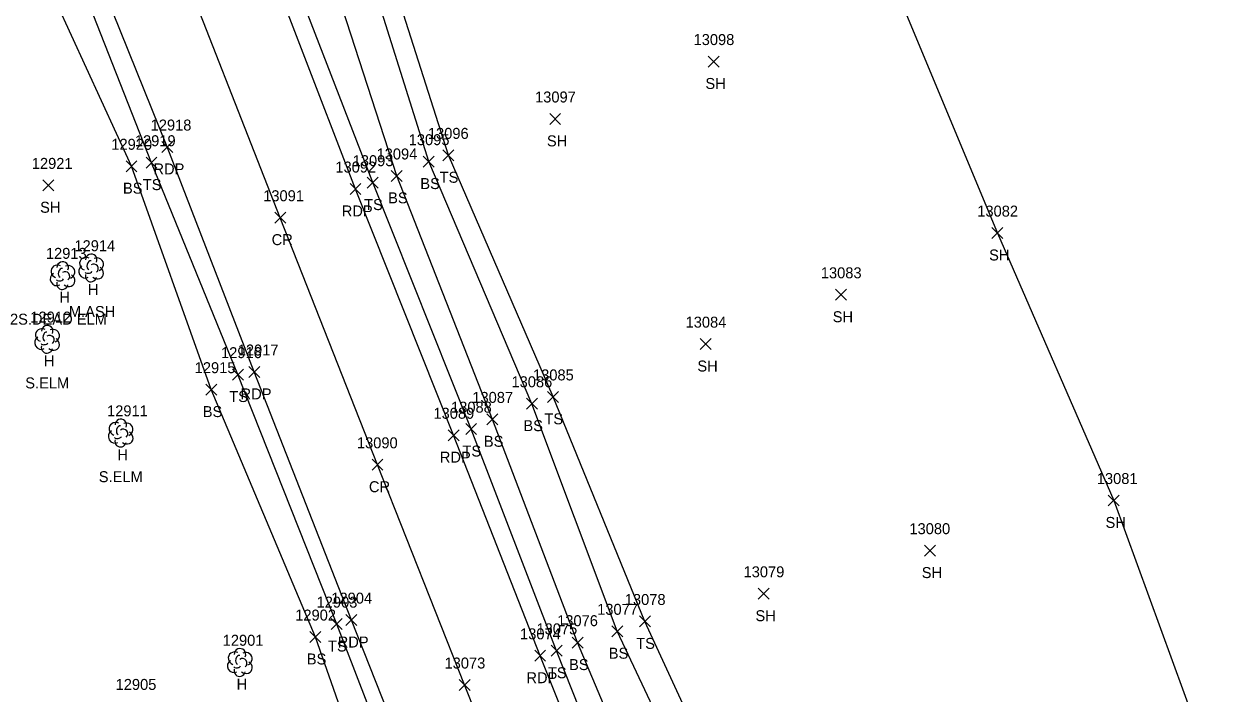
# Model space of a CAD drawing. Extents: x 1439173 to 1457902, y 641926 to 659889.
# Drawn here: x 1447459.9 to 1447680.9, y 650231.9 to 650353.9 of the extents above; entities that cross this region are included whole.
import ezdxf

# ---------------------------------------------------------------- set-up
doc = ezdxf.new("R2010")
doc.units = 0
for name, color, linetype in [('L_A', 7, 'Continuous'), ('L_C', 7, 'Continuous'), ('L_I', 7, 'Continuous'), ('L_TIC', 7, 'Continuous'), ('LELB', 7, 'Continuous'), ('LSOGP', 7, 'Continuous'), ('LTD', 7, 'Continuous'), ('P_A', 7, 'Continuous'), ('P_I', 7, 'Continuous'), ('P_TIC', 7, 'Continuous'), ('PET', 7, 'Continuous'), ('PRC', 7, 'Continuous')]:
    doc.layers.add(name, color=color, linetype=linetype)

msp = doc.modelspace()

# ---------------------------------------------------------------- linework, layer by layer
at = {"layer": 'L_TIC'}
for points in [[(1447584.66, 650346.14), (1447586.66, 650348.14)], [(1447586.66, 650346.14), (1447584.66, 650348.14)], [(1447555.74, 650335.67), (1447557.74, 650337.67)], [(1447557.74, 650335.67), (1447555.74, 650337.67)], [(1447482.09, 650327.7), (1447484.09, 650329.7)], [(1447484.09, 650327.7), (1447482.09, 650329.7)], [(1447532.68, 650327.89), (1447534.68, 650329.89)], [(1447534.68, 650327.89), (1447532.68, 650329.89)], [(1447536.25, 650329.04), (1447538.25, 650331.04)], [(1447538.25, 650329.04), (1447536.25, 650331.04)], [(1447478.44, 650327.05), (1447480.44, 650329.05)], [(1447480.44, 650327.05), (1447478.44, 650329.05)], [(1447526.82, 650325.29), (1447528.82, 650327.29)], [(1447528.82, 650325.29), (1447526.82, 650327.29)], [(1447463.27, 650323.57), (1447465.27, 650325.57)], [(1447465.27, 650323.57), (1447463.27, 650325.57)], [(1447522.46, 650324.06), (1447524.46, 650326.06)], [(1447524.46, 650324.06), (1447522.46, 650326.06)], [(1447636.42, 650314.87), (1447638.42, 650316.87)], [(1447638.42, 650314.87), (1447636.42, 650316.87)], [(1447607.88, 650303.62), (1447609.88, 650305.62)], [(1447609.88, 650303.62), (1447607.88, 650305.62)], [(1447583.2, 650294.63), (1447585.2, 650296.63)], [(1447585.2, 650294.63), (1447583.2, 650296.63)], [(1447497.86, 650289.07), (1447499.86, 650291.07)], [(1447499.86, 650289.07), (1447497.86, 650291.07)], [(1447493, 650286.33), (1447495, 650288.33)], [(1447495, 650286.33), (1447493, 650288.33)], [(1447551.5, 650283.76), (1447553.5, 650285.76)], [(1447553.5, 650283.76), (1447551.5, 650285.76)], [(1447555.36, 650285.01), (1447557.36, 650287.01)], [(1447557.36, 650285.01), (1447555.36, 650287.01)], [(1447544.29, 650280.91), (1447546.29, 650282.91)], [(1447546.29, 650280.91), (1447544.29, 650282.91)], [(1447540.41, 650279.13), (1447542.41, 650281.13)], [(1447542.41, 650279.13), (1447540.41, 650281.13)], [(1447657.66, 650266.12), (1447659.66, 650268.12)], [(1447659.66, 650266.12), (1447657.66, 650268.12)], [(1447624.13, 650256.98), (1447626.13, 650258.98)], [(1447626.13, 650256.98), (1447624.13, 650258.98)], [(1447593.79, 650249.12), (1447595.79, 650251.12)], [(1447595.79, 650249.12), (1447593.79, 650251.12)], [(1447515.88, 650243.59), (1447517.88, 650245.59)], [(1447517.88, 650243.59), (1447515.88, 650245.59)], [(1447572.11, 650244.07), (1447574.11, 650246.07)], [(1447574.11, 650244.07), (1447572.11, 650246.07)], [(1447511.98, 650241.23), (1447513.98, 650243.23)], [(1447513.98, 650241.23), (1447511.98, 650243.23)], [(1447567.07, 650242.28), (1447569.07, 650244.28)], [(1447569.07, 650242.28), (1447567.07, 650244.28)], [(1447559.83, 650240.21), (1447561.83, 650242.21)], [(1447561.83, 650240.21), (1447559.83, 650242.21)], [(1447556, 650238.72), (1447558, 650240.72)], [(1447558, 650238.72), (1447556, 650240.72)]]:
    msp.add_lwpolyline(points, dxfattribs=at)
at = {"layer": 'LELB'}
for points in [[(1447571.48, 650089.35), (1447543.23, 650157.06), (1447525.88, 650205.43), (1447512.98, 650242.23), (1447494, 650287.33), (1447479.44, 650328.05), (1447463.02, 650363.87), (1447448.53, 650409.18), (1447433.9, 650446.13), (1447414.28, 650494.66), (1447400.06, 650532.32), (1447379.5, 650582.12), (1447364.35, 650622.06), (1447346.64, 650667.82), (1447331.93, 650703.62), (1447316.98, 650738.43), (1447312.39, 650753.19), (1447291.07, 650804.17), (1447278.89, 650834.3), (1447266.96, 650868.41), (1447255.25, 650904.29)], [(1447647.66, 650051.11), (1447635.8, 650076.23), (1447623.63, 650109.75), (1447606.8, 650154.06), (1447589.72, 650197.45), (1447568.07, 650243.28), (1447552.5, 650284.76), (1447533.68, 650328.89), (1447516.95, 650382.09), (1447502.38, 650426.41), (1447489.88, 650466.38), (1447470.65, 650514.37), (1447457.04, 650551.19), (1447438.81, 650599.31), (1447426.73, 650643.05), (1447409.28, 650692.38), (1447398, 650730.45), (1447389.2, 650748.42), (1447378.46, 650777.36), (1447369.33, 650793.38), (1447353.32, 650811.59), (1447344.39, 650816.56)], [(1447647.66, 650051.11), (1447639.02, 650077.81), (1447627.07, 650111.08), (1447611.31, 650156.05), (1447594.32, 650199.15), (1447573.11, 650245.07), (1447556.36, 650286.01), (1447537.25, 650330.04), (1447520.36, 650383.07), (1447505.02, 650426.74), (1447494.09, 650467.63), (1447475.67, 650515.79), (1447464.85, 650554.26), (1447445.85, 650603.05), (1447431.83, 650644.08), (1447421.52, 650673.15)], [(1447668.69, 649987.09), (1447664.08, 649999.32), (1447646.02, 650028.75), (1447630.2, 650073.24), (1447616.75, 650107.14), (1447597.03, 650150.44), (1447580.18, 650195.4), (1447560.83, 650241.21), (1447545.29, 650281.91), (1447527.82, 650326.29), (1447510.36, 650380.27)], [(1447774.29, 649691.46), (1447755.02, 649740.49), (1447741.76, 649773.81), (1447726.53, 649815.31), (1447711.79, 649851.58), (1447694.8, 649894.93), (1447679.35, 649935.48), (1447671.24, 649953.99), (1447664.82, 649972.77), (1447658.14, 649990.48), (1447642.81, 650028.26), (1447624.72, 650071.67), (1447610.83, 650104.7), (1447593.41, 650149.12), (1447575.75, 650192.36), (1447557, 650239.72), (1447541.41, 650280.13), (1447523.46, 650325.06), (1447503.16, 650377.6)], [(1447557.08, 650018.09), (1447576.08, 650025.78), (1447590.3, 650036.08), (1447592.03, 650051.14), (1447577.18, 650090.92), (1447550.44, 650159.33), (1447531.27, 650207.4), (1447516.88, 650244.59), (1447498.86, 650290.07), (1447483.09, 650328.7), (1447468.16, 650366.57)]]:
    msp.add_lwpolyline(points, dxfattribs=at)
at = {"layer": 'LSOGP'}
msp.add_lwpolyline([(1447619.03, 650360.07), (1447637.42, 650315.88), (1447658.67, 650267.12), (1447673.57, 650226.26), (1447688.13, 650176.69), (1447711.15, 650147.55), (1447725.49, 650099.49), (1447742.44, 650053.11), (1447746.12, 650031.62), (1447770.15, 650000.07), (1447776.52, 649966.69), (1447797.12, 649942.22), (1447810.31, 649916.5), (1447819.33, 649880.31), (1447829.59, 649850.37), (1447834.46, 649819.36), (1447847.14, 649760.71), (1447857.32, 649718.69)], dxfattribs=at)
at = {"layer": 'LTD'}
for p, q in [((1447472.06, 650309.56), (1447472.06, 650309.56)), ((1447472.06, 650309.56), (1447472.06, 650309.56)), ((1447466.84, 650308.17), (1447466.84, 650308.17)), ((1447466.84, 650308.17), (1447466.84, 650308.17)), ((1447464.02, 650296.55), (1447464.02, 650296.55)), ((1447464.02, 650296.55), (1447464.02, 650296.55)), ((1447477.44, 650279.46), (1447477.44, 650279.46)), ((1447477.44, 650279.46), (1447477.44, 650279.46)), ((1447499.19, 650237.64), (1447499.19, 650237.64)), ((1447499.19, 650237.64), (1447499.19, 650237.64))]:
    msp.add_line(p, q, dxfattribs=at)
for centre in [(1447472.1, 650311), (1447466.89, 650309.6), (1447464.06, 650297.98), (1447477.49, 650280.9), (1447499.23, 650239.08)]:
    msp.add_arc(centre, 1.05, 335.5272, 180.9563, dxfattribs=at)
for centre, major_axis, ratio, start_param, end_param in [((1447471.26, 650310.23), (1.21, -0.51), 0.895232, 1.570796, 4.712389), ((1447473.1, 650310.15), (-1.14, -0.48), 0.949671, 1.570796, 4.712389), ((1447466.05, 650308.84), (1.21, -0.51), 0.895232, 1.570796, 4.712389), ((1447466.63, 650308.63), (-0.208, -0.792), 0.645439, 3.141593, 6.283185), ((1447467.88, 650308.75), (-1.14, -0.48), 0.949671, 1.570796, 4.712389), ((1447470.97, 650308.85), (0.58, -1.04), 0.959034, 3.141593, 6.283185), ((1447471.85, 650310.02), (-0.208, -0.792), 0.645439, 3.141593, 6.283185), ((1447472.56, 650309.39), (-0.5, 0.667), 0.989748, 3.141593, 6.283185), ((1447473.06, 650308.73), (-1.09, 0.79), 0.841452, 1.570796, 4.712389), ((1447465.76, 650307.46), (0.58, -1.04), 0.959034, 3.141593, 6.283185), ((1447466.38, 650307.42), (-0.625, -0.083), 0.423636, 0, 3.141593), ((1447467.34, 650308), (-0.5, 0.667), 0.989748, 3.141593, 6.283185), ((1447467.84, 650307.34), (-1.09, 0.79), 0.841452, 1.570796, 4.712389), ((1447472.06, 650308.06), (0.26, 1.06), 0.942809, 1.570796, 4.712389), ((1447471.6, 650308.81), (-0.625, -0.083), 0.423636, 0, 3.141593), ((1447466.84, 650306.67), (0.26, 1.06), 0.942809, 1.570796, 4.712389), ((1447463.22, 650297.22), (1.21, -0.51), 0.895232, 1.570796, 4.712389), ((1447465.06, 650297.13), (-1.14, -0.48), 0.949671, 1.570796, 4.712389), ((1447462.93, 650295.84), (0.58, -1.04), 0.959034, 3.141593, 6.283185), ((1447463.81, 650297.01), (-0.208, -0.792), 0.645439, 3.141593, 6.283185), ((1447464.52, 650296.38), (-0.5, 0.667), 0.989748, 3.141593, 6.283185), ((1447465.02, 650295.72), (-1.09, 0.79), 0.841452, 1.570796, 4.712389), ((1447464.02, 650295.05), (0.26, 1.06), 0.942809, 1.570796, 4.712389), ((1447463.56, 650295.8), (-0.625, -0.083), 0.423636, 0, 3.141593), ((1447476.65, 650280.13), (1.21, -0.51), 0.895232, 1.570796, 4.712389), ((1447477.23, 650279.92), (-0.208, -0.792), 0.645439, 3.141593, 6.283185), ((1447478.48, 650280.05), (-1.14, -0.48), 0.949671, 1.570796, 4.712389), ((1447476.36, 650278.76), (0.58, -1.04), 0.959034, 3.141593, 6.283185), ((1447476.98, 650278.71), (-0.625, -0.083), 0.423636, 0, 3.141593), ((1447477.94, 650279.3), (-0.5, 0.667), 0.989748, 3.141593, 6.283185), ((1447478.44, 650278.63), (-1.09, 0.79), 0.841452, 1.570796, 4.712389), ((1447477.44, 650277.96), (0.26, 1.06), 0.942809, 1.570796, 4.712389), ((1447498.39, 650238.31), (1.21, -0.51), 0.895232, 1.570796, 4.712389), ((1447498.98, 650238.1), (-0.208, -0.792), 0.645439, 3.141593, 6.283185), ((1447500.23, 650238.23), (-1.14, -0.48), 0.949671, 1.570796, 4.712389), ((1447498.1, 650236.93), (0.58, -1.04), 0.959034, 3.141593, 6.283185), ((1447499.19, 650236.14), (0.26, 1.06), 0.942809, 1.570796, 4.712389), ((1447498.73, 650236.89), (-0.625, -0.083), 0.423636, 0, 3.141593), ((1447499.69, 650237.48), (-0.5, 0.667), 0.989748, 3.141593, 6.283185), ((1447500.19, 650236.81), (-1.09, 0.79), 0.841452, 1.570796, 4.712389)]:
    msp.add_ellipse(centre, major_axis=major_axis, ratio=ratio, start_param=start_param, end_param=end_param, dxfattribs=at)
at = {"layer": 'P_TIC'}
for points in [[(1447484.96, 650330.56), (1447486.96, 650332.56)], [(1447486.96, 650330.56), (1447484.96, 650332.56)], [(1447519.31, 650322.9), (1447521.31, 650324.9)], [(1447521.31, 650322.9), (1447519.31, 650324.9)], [(1447505.57, 650317.67), (1447507.57, 650319.67)], [(1447507.57, 650317.67), (1447505.57, 650319.67)], [(1447500.85, 650289.55), (1447502.85, 650291.55)], [(1447502.85, 650289.55), (1447500.85, 650291.55)], [(1447537.2, 650278.02), (1447539.2, 650280.02)], [(1447539.2, 650278.02), (1447537.2, 650280.02)], [(1447523.32, 650272.63), (1447525.32, 650274.63)], [(1447525.32, 650272.63), (1447523.32, 650274.63)], [(1447518.57, 650244.32), (1447520.57, 650246.32)], [(1447520.57, 650244.32), (1447518.57, 650246.32)], [(1447553, 650237.81), (1447555, 650239.81)], [(1447555, 650237.81), (1447553, 650239.81)], [(1447539.22, 650232.49), (1447541.22, 650234.49)], [(1447541.22, 650232.49), (1447539.22, 650234.49)]]:
    msp.add_lwpolyline(points, dxfattribs=at)
at = {"layer": 'PET'}
for points in [[(1447770.26, 649690.21), (1447751.9, 649738.85), (1447739.23, 649772.88), (1447722.51, 649814.14), (1447708.42, 649850.04), (1447690.94, 649894.41), (1447668.44, 649951.98), (1447651.8, 649993.39), (1447639.52, 650024.92), (1447621.07, 650070.34), (1447607.4, 650104.2), (1447589.96, 650148.16), (1447572.98, 650191.37), (1447554, 650238.81), (1447538.2, 650279.02), (1447520.31, 650323.9), (1447499.97, 650376.7)], [(1447727.24, 649719.06), (1447711.09, 649760.24), (1447693.62, 649804.98), (1447680.5, 649838.27), (1447663.74, 649880.79), (1447652.33, 649909.76), (1447638.93, 649943.34), (1447628.9, 649967.78), (1447622.17, 649981.56), (1447611.58, 650013.54), (1447596.45, 650049.26), (1447579.87, 650091.8), (1447553.03, 650160.19), (1447534.14, 650208.59), (1447519.57, 650245.32), (1447501.85, 650290.55), (1447485.96, 650331.56), (1447471.86, 650366.58)]]:
    msp.add_lwpolyline(points, dxfattribs=at)
at = {"layer": 'PRC'}
msp.add_lwpolyline([(1447756.88, 649685.17), (1447724.87, 649768.37), (1447708.6, 649809.19), (1447694.68, 649845.27), (1447676.47, 649890.48), (1447654.25, 649946.92), (1447638.2, 649987.7), (1447625.62, 650020.15), (1447607.06, 650065.42), (1447594.17, 650098.1), (1447576.34, 650142.25), (1447558.92, 650186.5), (1447540.22, 650233.49), (1447524.32, 650273.63), (1447506.57, 650318.67), (1447486.08, 650370.95)], dxfattribs=at)

# ---------------------------------------------------------------- texts
at = {"layer": 'L_A'}
for s, p in [('SH', (1447584.15, 650342.14)), ('SH', (1447555.23, 650331.67)), ('TS', (1447535.66, 650325.04)), ('BS', (1447477.88, 650323.05)), ('TS', (1447481.49, 650323.7)), ('BS', (1447532.13, 650323.89)), ('BS', (1447526.26, 650321.29)), ('SH', (1447462.76, 650319.57)), ('TS', (1447521.87, 650320.06)), ('SH', (1447635.91, 650310.87)), ('H', (1447466.27, 650303.17)), ('H', (1447471.49, 650304.56)), ('SH', (1447607.37, 650299.62)), ('H', (1447463.45, 650291.55)), ('SH', (1447582.68, 650290.63)), ('TS', (1447497.27, 650285.07)), ('BS', (1447492.44, 650282.33)), ('TS', (1447554.77, 650281.01)), ('BS', (1447550.94, 650279.76)), ('BS', (1447543.73, 650276.91)), ('H', (1447476.87, 650274.46)), ('TS', (1447539.82, 650275.13)), ('SH', (1447657.15, 650262.12)), ('SH', (1447623.62, 650252.98)), ('SH', (1447593.28, 650245.12)), ('TS', (1447515.29, 650239.59)), ('TS', (1447571.52, 650240.07)), ('BS', (1447511.42, 650237.23)), ('BS', (1447566.51, 650238.28)), ('TS', (1447555.41, 650234.72)), ('BS', (1447559.27, 650236.21)), ('H', (1447498.62, 650232.64))]:
    msp.add_text(s, height=2, dxfattribs=at).set_placement(p)
at = {"layer": 'L_C'}
for s, p in [('2S.DEAD ELM', (1447457.27, 650299.17)), ('M.ASH', (1447468.01, 650300.56)), ('S.ELM', (1447460.05, 650287.55)), ('S.ELM', (1447473.47, 650270.46))]:
    msp.add_text(s, height=2, dxfattribs=at).set_placement(p)
at = {"layer": 'L_I'}
for s, p in [('13098', (1447581.99, 650350.14)), ('13097', (1447553.07, 650339.67)), ('12919', (1447480.05, 650331.7)), ('13095', (1447530.02, 650331.89)), ('13096', (1447533.52, 650333.04)), ('12920', (1447475.76, 650331.05)), ('12921', (1447461.25, 650327.57)), ('13093', (1447519.79, 650328.06)), ('13094', (1447524.15, 650329.29)), ('13082', (1447633.75, 650318.87)), ('12914', (1447469.03, 650312.56)), ('12913', (1447463.82, 650311.17)), ('13083', (1447605.21, 650307.62)), ('12912', (1447460.99, 650299.55)), ('13084', (1447580.53, 650298.63)), ('12916', (1447495.78, 650293.07)), ('12915', (1447490.97, 650290.33)), ('13086', (1447548.77, 650287.76)), ('13085', (1447552.69, 650289.01)), ('13088', (1447537.74, 650283.13)), ('13087', (1447541.62, 650284.91)), ('12911', (1447474.98, 650282.46)), ('13081', (1447655.56, 650270.12)), ('13080', (1447621.37, 650260.98)), ('13079', (1447591.11, 650253.12)), ('12903', (1447513.21, 650247.59)), ('13078', (1447569.44, 650248.07)), ('13077', (1447564.4, 650246.28)), ('12902', (1447509.31, 650245.23)), ('13076', (1447557.1, 650244.21)), ('13075', (1447553.33, 650242.72)), ('12901', (1447496.08, 650240.64)), ('12905', (1447476.54, 650232.59))]:
    msp.add_text(s, height=2, dxfattribs=at).set_placement(p)
at = {"layer": 'P_A'}
for s, p in [('RDP', (1447483.44, 650326.56)), ('RDP', (1447517.8, 650318.9)), ('CR', (1447505.01, 650313.67)), ('RDP', (1447499.34, 650285.55)), ('RDP', (1447535.69, 650274.02)), ('CR', (1447522.76, 650268.63)), ('RDP', (1447517.06, 650240.32)), ('RDP', (1447551.49, 650233.81))]:
    msp.add_text(s, height=2, dxfattribs=at).set_placement(p)
at = {"layer": 'P_I'}
for s, p in [('12918', (1447482.93, 650334.56)), ('13092', (1447516.64, 650326.9)), ('13091', (1447503.47, 650321.67)), ('12917', (1447498.83, 650293.55)), ('13089', (1447534.53, 650282.02)), ('13090', (1447520.57, 650276.63)), ('12904', (1447515.9, 650248.32)), ('13074', (1447550.33, 650241.81)), ('13073', (1447536.55, 650236.49))]:
    msp.add_text(s, height=2, dxfattribs=at).set_placement(p)

doc.saveas('drawing.dxf')
